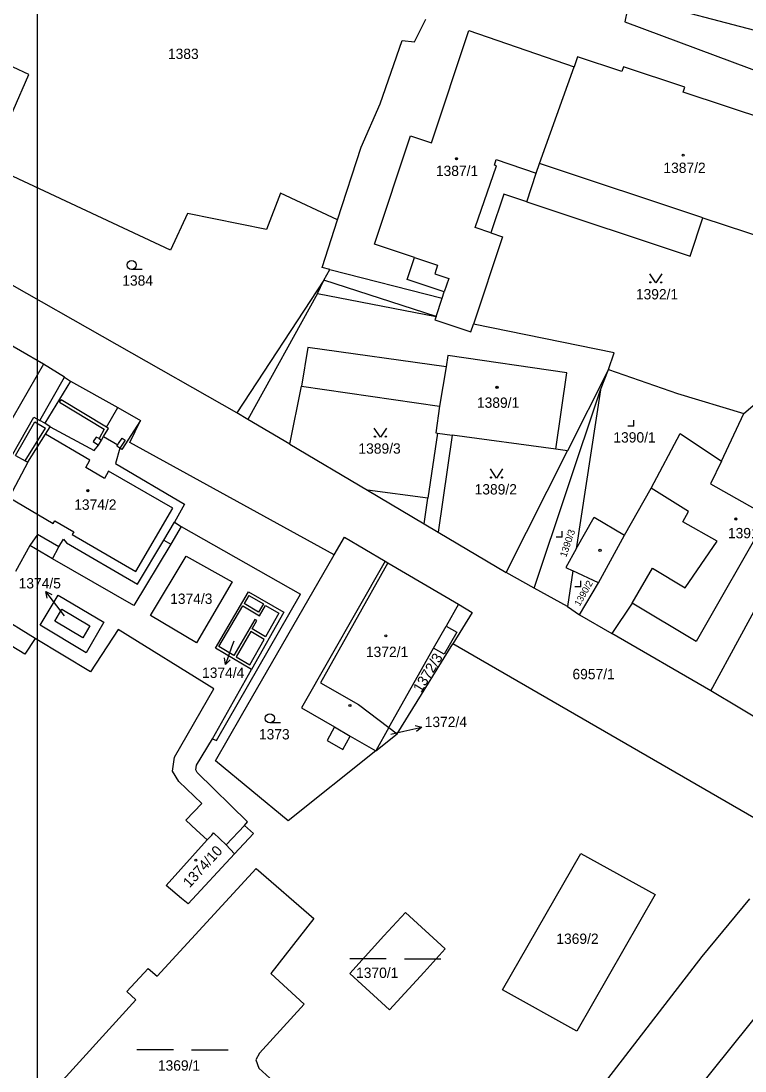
# Model space of a CAD drawing. Extents: x -593183 to -588034, y -1130415 to -1124994.
# Drawn here: x -590317.4 to -590198.3, y -1129520 to -1129347.3 of the extents above; entities that cross this region are included whole.
import ezdxf

# ---------------------------------------------------------------- set-up
doc = ezdxf.new("R2010")
doc.units = 0
for name, color, linetype in [('Vrstva 1', 7, 'Continuous'), ('Vrstva 16', 7, 'Continuous'), ('Vrstva 18', 7, 'Continuous'), ('Vrstva 19', 7, 'Continuous'), ('Vrstva 25', 7, 'Continuous'), ('Vrstva 4', 7, 'Continuous')]:
    doc.layers.add(name, color=color, linetype=linetype)

msp = doc.modelspace()

# ---------------------------------------------------------------- linework, layer by layer
at = {"layer": 'Vrstva 1'}
for p, q in [((-590180.27, -1129353.22), (-590216.59, -1129343.65)), ((-590314.75, -1129344.33), (-590314.75, -1129641.33)), ((-590217.67, -1129345.59), (-590218.07, -1129347.45)), ((-590252.67, -1129350.78), (-590250.78, -1129347.06)), ((-590218.07, -1129347.45), (-590177.61, -1129362.59)), ((-590249.88, -1129367.39), (-590243.72, -1129348.88)), ((-590243.72, -1129348.88), (-590226.39, -1129354.86)), ((-590316.08, -1129356.15), (-590328.58, -1129350.27)), ((-590258.33, -1129360.94), (-590254.68, -1129350.56)), ((-590254.68, -1129350.56), (-590252.67, -1129350.78)), ((-590225.85, -1129353.25), (-590226.39, -1129354.86)), ((-590218.57, -1129355.67), (-590225.85, -1129353.25)), ((-590322.65, -1129371.07), (-590316.08, -1129356.15)), ((-590232.1, -1129370.75), (-590226.39, -1129354.86)), ((-590218.31, -1129354.86), (-590218.57, -1129355.67)), ((-590208.2, -1129358.23), (-590218.31, -1129354.86)), ((-590208.47, -1129359.04), (-590208.2, -1129358.23)), ((-590184.89, -1129366.89), (-590208.47, -1129359.04)), ((-590261.46, -1129368.08), (-590258.33, -1129360.94)), ((-590259.26, -1129384.04), (-590253.34, -1129366.24)), ((-590253.34, -1129366.24), (-590249.88, -1129367.39)), ((-590265.34, -1129380.06), (-590261.46, -1129368.08)), ((-590292.8, -1129385.05), (-590322.65, -1129371.07)), ((-590232.64, -1129372.37), (-590232.1, -1129370.75)), ((-590234.2, -1129377.05), (-590232.64, -1129372.37)), ((-590274.71, -1129375.63), (-590277.01, -1129381.6)), ((-590265.34, -1129380.06), (-590274.71, -1129375.63)), ((-590237.97, -1129375.8), (-590240.09, -1129382.17)), ((-590234.2, -1129377.05), (-590237.97, -1129375.8)), ((-590234.2, -1129377.05), (-590207.34, -1129385.99)), ((-590281.88, -1129411.79), (-590338.76, -1129379.47)), ((-590290.03, -1129379.01), (-590292.8, -1129385.05)), ((-590277.01, -1129381.6), (-590290.03, -1129379.01)), ((-590267.87, -1129387.89), (-590265.34, -1129380.06)), ((-590207.34, -1129385.99), (-590205.24, -1129379.69)), ((-590205.24, -1129379.69), (-590190.83, -1129384.48)), ((-590240.09, -1129382.17), (-590238.18, -1129382.81)), ((-590238.18, -1129382.81), (-590242.96, -1129397.18)), ((-590313.67, -1129403.79), (-590344.89, -1129385.65)), ((-590252.68, -1129386.23), (-590259.26, -1129384.04)), ((-590253.88, -1129389.86), (-590252.68, -1129386.23)), ((-590266.57, -1129388.22), (-590267.87, -1129387.89)), ((-590267.58, -1129389.98), (-590266.57, -1129388.22)), ((-590268.63, -1129392.14), (-590267.58, -1129389.98)), ((-590247.78, -1129391.89), (-590253.88, -1129389.86)), ((-590268.63, -1129392.14), (-590280.06, -1129412.86)), ((-590268.63, -1129392.14), (-590249.12, -1129395.92)), ((-590248.12, -1129392.91), (-590247.78, -1129391.89)), ((-590249.12, -1129395.92), (-590248.12, -1129392.91)), ((-590249.12, -1129395.92), (-590249.31, -1129396.49)), ((-590249.31, -1129396.49), (-590243.39, -1129398.46)), ((-590243.39, -1129398.46), (-590242.96, -1129397.18)), ((-590219.84, -1129401.92), (-590242.96, -1129397.18)), ((-590220.77, -1129404.62), (-590219.84, -1129401.92)), ((-590313.67, -1129403.79), (-590331.76, -1129434.95)), ((-590310.26, -1129405.92), (-590313.67, -1129403.79)), ((-590222.09, -1129407.98), (-590220.77, -1129404.62)), ((-590220.77, -1129404.62), (-590209.43, -1129408.57)), ((-590314.27, -1129413.02), (-590310.26, -1129405.92)), ((-590310.26, -1129405.92), (-590309.24, -1129406.56)), ((-590198.48, -1129411.88), (-590190.94, -1129405.38)), ((-590309.24, -1129406.56), (-590301.48, -1129410.87)), ((-590273.2, -1129416.92), (-590271.27, -1129407.37)), ((-590271.27, -1129407.37), (-590248.55, -1129410.66)), ((-590232.99, -1129440.62), (-590222.09, -1129407.98)), ((-590222.09, -1129407.98), (-590226.07, -1129434.13)), ((-590209.43, -1129408.57), (-590198.48, -1129411.88)), ((-590301.48, -1129410.87), (-590297.75, -1129413.04)), ((-590248.55, -1129410.66), (-590249.18, -1129415.05)), ((-590318.75, -1129418.56), (-590315.3, -1129412.47)), ((-590315.3, -1129412.47), (-590314.27, -1129413.02)), ((-590297.75, -1129413.04), (-590300.81, -1129417.79)), ((-590299.51, -1129416.65), (-590297.75, -1129413.04)), ((-590280.06, -1129412.86), (-590281.88, -1129411.79)), ((-590273.2, -1129416.92), (-590280.06, -1129412.86)), ((-590203.92, -1129457.49), (-590179.07, -1129411.66)), ((-590202.18, -1129419.73), (-590198.48, -1129411.88)), ((-590248.86, -1129415.09), (-590250.46, -1129425.81)), ((-590249.18, -1129415.05), (-590248.86, -1129415.09)), ((-590265.86, -1129435.12), (-590299.51, -1129416.65)), ((-590246.47, -1129415.42), (-590248.77, -1129431.39)), ((-590229.45, -1129417.76), (-590246.47, -1129415.42)), ((-590213.75, -1129424.14), (-590208.96, -1129415.17)), ((-590208.96, -1129415.17), (-590202.18, -1129419.73)), ((-590301.14, -1129417.59), (-590301.83, -1129420.08)), ((-590300.81, -1129417.79), (-590301.14, -1129417.59)), ((-590273.2, -1129416.92), (-590260.38, -1129424.51)), ((-590237.58, -1129438.01), (-590227.52, -1129418.03)), ((-590227.52, -1129418.03), (-590229.45, -1129417.76)), ((-590301.83, -1129420.08), (-590290.48, -1129426.81)), ((-590202.18, -1129419.73), (-590204, -1129423.47)), ((-590204, -1129423.47), (-590194.57, -1129428.77)), ((-590250.46, -1129425.81), (-590260.38, -1129424.51)), ((-590260.38, -1129424.51), (-590251.09, -1129430.01)), ((-590218.11, -1129431.87), (-590213.75, -1129424.14)), ((-590290.48, -1129426.81), (-590292.17, -1129429.76)), ((-590194.57, -1129428.77), (-590206.35, -1129449.36)), ((-590291.04, -1129430.47), (-590292.76, -1129433.38)), ((-590292.17, -1129429.76), (-590291.04, -1129430.47)), ((-590251.09, -1129430.01), (-590248.77, -1129431.39)), ((-590226.07, -1129434.13), (-590223.13, -1129428.95)), ((-590223.13, -1129428.95), (-590218.11, -1129431.87)), ((-590314.66, -1129431.79), (-590315.92, -1129433.61)), ((-590311.15, -1129433.79), (-590314.66, -1129431.79)), ((-590265.86, -1129435.12), (-590264.2, -1129432.24)), ((-590264.2, -1129432.24), (-590257.51, -1129436.15)), ((-590248.77, -1129431.39), (-590237.58, -1129438.01)), ((-590315.92, -1129433.61), (-590318.31, -1129437.84)), ((-590312.2, -1129435.79), (-590311.15, -1129433.79)), ((-590292.76, -1129433.38), (-590298.85, -1129443.48)), ((-590298.85, -1129443.48), (-590312.2, -1129435.79)), ((-590296.07, -1129445.11), (-590290.24, -1129435.33)), ((-590290.24, -1129435.33), (-590282.64, -1129439.58)), ((-590281.12, -1129461.57), (-590265.86, -1129435.12)), ((-590226.07, -1129434.13), (-590227.8, -1129437.18)), ((-590257.51, -1129436.15), (-590271.23, -1129460.28)), ((-590257.51, -1129436.15), (-590257.04, -1129436.43)), ((-590257.04, -1129436.43), (-590245.42, -1129443.22)), ((-590227.8, -1129437.18), (-590226.62, -1129437.74)), ((-590232.99, -1129440.62), (-590237.58, -1129438.01)), ((-590226.62, -1129437.74), (-590227.51, -1129443.61)), ((-590222.42, -1129439.73), (-590226.62, -1129437.74)), ((-590282.64, -1129439.58), (-590288.52, -1129449.62)), ((-590227.51, -1129443.61), (-590232.99, -1129440.62)), ((-590225.55, -1129444.97), (-590222.42, -1129439.73)), ((-590314.25, -1129446.7), (-590311.26, -1129441.75)), ((-590311.26, -1129441.75), (-590303.79, -1129446.2)), ((-590285.41, -1129450.45), (-590279.99, -1129441.18)), ((-590279.99, -1129441.18), (-590274.18, -1129444.57)), ((-590245.42, -1129443.22), (-590247.46, -1129446.83)), ((-590245.42, -1129443.22), (-590243.18, -1129444.59)), ((-590227.51, -1129443.61), (-590225.55, -1129444.97)), ((-590216.89, -1129443.06), (-590220.22, -1129448.06)), ((-590206.35, -1129449.36), (-590216.89, -1129443.06)), ((-590288.52, -1129449.62), (-590296.07, -1129445.11)), ((-590274.18, -1129444.57), (-590279.48, -1129453.97)), ((-590243.18, -1129444.59), (-590246.38, -1129449.78)), ((-590225.55, -1129444.97), (-590220.22, -1129448.06)), ((-590306.66, -1129451.22), (-590314.25, -1129446.7)), ((-590303.79, -1129446.2), (-590306.66, -1129451.22)), ((-590245.72, -1129447.82), (-590247.78, -1129451.47)), ((-590247.46, -1129446.83), (-590245.72, -1129447.82)), ((-590203.92, -1129457.49), (-590220.22, -1129448.06)), ((-590279.48, -1129453.97), (-590285.41, -1129450.45)), ((-590256.87, -1129463.53), (-590249.52, -1129450.49)), ((-590255.5, -1129464.57), (-590246.38, -1129449.78)), ((-590247.78, -1129451.47), (-590249.52, -1129450.49)), ((-590194.13, -1129479.94), (-590246.38, -1129449.78)), ((-590172.52, -1129476.34), (-590203.92, -1129457.49)), ((-590285.4, -1129468.98), (-590281.12, -1129461.57)), ((-590271.23, -1129460.28), (-590265.83, -1129463.42)), ((-590265.83, -1129463.42), (-590267.06, -1129465.64)), ((-590264.48, -1129467.14), (-590263.23, -1129464.94)), ((-590263.23, -1129464.94), (-590259.04, -1129467.38)), ((-590256.87, -1129463.53), (-590259.04, -1129467.38)), ((-590259.04, -1129467.38), (-590255.5, -1129464.57)), ((-590256.87, -1129463.53), (-590255.5, -1129464.57)), ((-590267.06, -1129465.64), (-590264.48, -1129467.14)), ((-590259.04, -1129467.38), (-590273.45, -1129478.84)), ((-590273.45, -1129478.84), (-590285.4, -1129468.98)), ((-590293.54, -1129489.5), (-590286.75, -1129482.01)), ((-590286.75, -1129482.01), (-590286.02, -1129481.2)), ((-590286.02, -1129481.2), (-590285.71, -1129480.86)), ((-590285.71, -1129480.86), (-590283.66, -1129482.82)), ((-590283.66, -1129482.82), (-590282.26, -1129484.28)), ((-590282.26, -1129484.28), (-590289.89, -1129492.52)), ((-590238.19, -1129506.67), (-590225.29, -1129484.21)), ((-590225.29, -1129484.21), (-590213.07, -1129490.98)), ((-590294.99, -1129504.43), (-590278.71, -1129486.7)), ((-590278.71, -1129486.7), (-590269.2, -1129494.91)), ((-590290.98, -1129491.62), (-590293.54, -1129489.5)), ((-590213.07, -1129490.98), (-590225.97, -1129513.44)), ((-590289.89, -1129492.52), (-590290.98, -1129491.62)), ((-590197.55, -1129491.67), (-590205.41, -1129501.19)), ((-590257.69, -1129497.75), (-590254.14, -1129493.95)), ((-590254.14, -1129493.95), (-590247.64, -1129499.89)), ((-590269.2, -1129494.91), (-590276.3, -1129503.95)), ((-590263.31, -1129503.96), (-590257.69, -1129497.75)), ((-590247.64, -1129499.89), (-590251.1, -1129503.75)), ((-590205.41, -1129501.19), (-590230.5, -1129533.7)), ((-590296.48, -1129503.13), (-590299.99, -1129506.94)), ((-590296.48, -1129503.13), (-590294.99, -1129504.43)), ((-590276.3, -1129503.95), (-590270.83, -1129509.01)), ((-590256.78, -1129509.93), (-590263.31, -1129503.96)), ((-590251.1, -1129503.75), (-590256.78, -1129509.93)), ((-590190.74, -1129503.79), (-590217.02, -1129536.49)), ((-590298.5, -1129508.3), (-590313.08, -1129524.28)), ((-590299.99, -1129506.94), (-590298.5, -1129508.3)), ((-590225.97, -1129513.44), (-590238.19, -1129506.67)), ((-590270.83, -1129509.01), (-590278.18, -1129517.08)), ((-590278.18, -1129517.08), (-590278.77, -1129518.14)), ((-590278.77, -1129518.14), (-590278.25, -1129519.52)), ((-590278.25, -1129519.52), (-590271.02, -1129526.09))]:
    msp.add_line(p, q, dxfattribs=at)
at = {"layer": 'Vrstva 16'}
for p, q in [((-590310.21, -1129445.18), (-590311.49, -1129443.52)), ((-590282.41, -1129449.34), (-590282.76, -1129450.33)), ((-590256.54, -1129464.6), (-590254.42, -1129464.13))]:
    msp.add_line(p, q, dxfattribs=at)
at = {"layer": 'Vrstva 25'}
for p, q in [((-590297.45, -1129388.2), (-590299.2, -1129388.2)), ((-590216.58, -1129413.99), (-590216.58, -1129412.99)), ((-590216.58, -1129413.99), (-590217.58, -1129413.99)), ((-590228.38, -1129432.23), (-590229.38, -1129432.23)), ((-590228.38, -1129432.23), (-590228.38, -1129431.23)), ((-590225.3, -1129440.4), (-590226.3, -1129440.4)), ((-590225.3, -1129440.4), (-590225.3, -1129439.4)), ((-590311.49, -1129443.52), (-590313.33, -1129441.15)), ((-590282.76, -1129450.33), (-590283.76, -1129453.16)), ((-590274.71, -1129462.76), (-590276.46, -1129462.76)), ((-590254.42, -1129464.13), (-590251.49, -1129463.48)), ((-590257.32, -1129501.54), (-590263.32, -1129501.54)), ((-590254.32, -1129501.54), (-590248.32, -1129501.54)), ((-590292.32, -1129516.53), (-590298.32, -1129516.53)), ((-590289.32, -1129516.53), (-590283.32, -1129516.53))]:
    msp.add_line(p, q, dxfattribs=at)
for points in [[(-590211.99, -1129388.92), (-590212.99, -1129390.42), (-590213.99, -1129388.92)], [(-590257.28, -1129414.29), (-590258.28, -1129415.79), (-590259.28, -1129414.29)], [(-590238.18, -1129421), (-590239.18, -1129422.5), (-590240.18, -1129421)], [(-590313.11, -1129442.24), (-590313.33, -1129441.15), (-590312.32, -1129441.63)], [(-590282.96, -1129452.38), (-590283.76, -1129453.16), (-590283.9, -1129452.05)], [(-590252.58, -1129463.21), (-590251.49, -1129463.48), (-590252.36, -1129464.18)]]:
    msp.add_lwpolyline(points, dxfattribs=at)
for centre, radius in [((-590245.77, -1129369.99), 0.175), ((-590245.77, -1129369.99), 0.15), ((-590208.47, -1129369.39), 0.175), ((-590208.47, -1129369.39), 0.15), ((-590299.2, -1129387.45), 0.75), ((-590213.89, -1129390.32), 0.1), ((-590212.09, -1129390.32), 0.1), ((-590239.09, -1129407.58), 0.175), ((-590239.09, -1129407.58), 0.15), ((-590259.18, -1129415.69), 0.1), ((-590257.38, -1129415.69), 0.1), ((-590240.08, -1129422.4), 0.1), ((-590238.28, -1129422.4), 0.1), ((-590306.39, -1129424.58), 0.175), ((-590306.39, -1129424.58), 0.15), ((-590199.81, -1129429.22), 0.175), ((-590199.81, -1129429.22), 0.15), ((-590222.15, -1129434.38), 0.175), ((-590257.38, -1129448.43), 0.175), ((-590257.38, -1129448.43), 0.15), ((-590263.29, -1129459.91), 0.175), ((-590276.46, -1129462.01), 0.75), ((-590288.63, -1129485.33), 0.175), ((-590288.63, -1129485.33), 0.15)]:
    msp.add_circle(centre, radius, dxfattribs=at)
at = {"layer": 'Vrstva 4'}
for p, q in [((-590239.53, -1129371.04), (-590239.21, -1129370.11)), ((-590239.21, -1129370.11), (-590232.64, -1129372.37)), ((-590242.68, -1129381.28), (-590239.2, -1129371.15)), ((-590239.2, -1129371.15), (-590239.53, -1129371.04)), ((-590205.24, -1129379.69), (-590232.1, -1129370.75)), ((-590240.09, -1129382.17), (-590242.68, -1129381.28)), ((-590252.68, -1129386.23), (-590248.86, -1129387.5)), ((-590266.57, -1129388.22), (-590248.12, -1129392.91)), ((-590248.86, -1129387.5), (-590249.33, -1129388.9)), ((-590249.33, -1129388.9), (-590247.04, -1129389.67)), ((-590267.58, -1129389.98), (-590281.88, -1129411.79)), ((-590249.12, -1129395.92), (-590267.58, -1129389.98)), ((-590247.04, -1129389.67), (-590247.78, -1129391.89)), ((-590270.23, -1129401.02), (-590271.27, -1129407.37)), ((-590247.46, -1129404.19), (-590270.23, -1129401.02)), ((-590247.2, -1129402.36), (-590247.46, -1129404.19)), ((-590227.6, -1129405.2), (-590247.2, -1129402.36)), ((-590247.46, -1129404.19), (-590248.55, -1129410.66)), ((-590220.77, -1129404.62), (-590227.52, -1129418.03)), ((-590229.45, -1129417.76), (-590227.6, -1129405.2)), ((-590309.24, -1129406.56), (-590313.49, -1129413.46)), ((-590311.05, -1129410.01), (-590310.81, -1129409.62)), ((-590303.33, -1129414.13), (-590310.81, -1129409.62)), ((-590311.05, -1129410.01), (-590303.72, -1129414.48)), ((-590303.33, -1129414.13), (-590301.48, -1129410.87)), ((-590318.29, -1129418.81), (-590315.09, -1129413.26)), ((-590315.09, -1129413.26), (-590313.36, -1129414.27)), ((-590313.49, -1129413.46), (-590314.27, -1129413.02)), ((-590316.71, -1129419.64), (-590313.36, -1129414.27)), ((-590312.57, -1129414.06), (-590313.49, -1129413.46)), ((-590313.36, -1129415.3), (-590312.57, -1129414.06)), ((-590312.57, -1129414.06), (-590305.37, -1129417.94)), ((-590303.72, -1129414.48), (-590304.54, -1129416.02)), ((-590303.66, -1129415.41), (-590303.01, -1129414.33)), ((-590303.01, -1129414.33), (-590303.33, -1129414.13)), ((-590248.86, -1129415.09), (-590246.47, -1129415.42)), ((-590316.26, -1129419.88), (-590313.36, -1129415.3)), ((-590306.07, -1129419.55), (-590313.36, -1129415.3)), ((-590305, -1129415.75), (-590305.52, -1129416.5)), ((-590305.52, -1129416.5), (-590304.67, -1129417.08)), ((-590304.54, -1129416.02), (-590305, -1129415.75)), ((-590304.67, -1129417.08), (-590304.17, -1129416.25)), ((-590304.54, -1129416.02), (-590304.17, -1129416.25)), ((-590304.17, -1129416.25), (-590303.8, -1129415.64)), ((-590303.8, -1129415.64), (-590303.66, -1129415.41)), ((-590303.8, -1129415.64), (-590301.48, -1129417.02)), ((-590301.48, -1129417.02), (-590301.33, -1129416.79)), ((-590301.33, -1129416.79), (-590300.77, -1129415.95)), ((-590300.27, -1129416.29), (-590301.14, -1129417.59)), ((-590300.77, -1129415.95), (-590300.27, -1129416.29)), ((-590305.37, -1129417.94), (-590304.67, -1129417.08)), ((-590301.64, -1129417.25), (-590301.48, -1129417.02)), ((-590301.14, -1129417.59), (-590301.64, -1129417.25)), ((-590316.26, -1129419.88), (-590319.36, -1129425.72)), ((-590318.29, -1129418.81), (-590316.71, -1129419.64)), ((-590316.71, -1129419.64), (-590316.26, -1129419.88)), ((-590306.72, -1129420.77), (-590306.07, -1129419.55)), ((-590303.67, -1129422.56), (-590306.72, -1129420.77)), ((-590302.99, -1129421.38), (-590303.67, -1129422.56)), ((-590292.43, -1129427.45), (-590302.99, -1129421.38)), ((-590207.6, -1129427.97), (-590213.75, -1129424.14)), ((-590319.36, -1129425.72), (-590312.08, -1129429.96)), ((-590251.09, -1129430.01), (-590250.46, -1129425.81)), ((-590298.51, -1129437.87), (-590292.43, -1129427.45)), ((-590208.53, -1129429.67), (-590207.6, -1129427.97)), ((-590312.08, -1129429.96), (-590311.84, -1129429.55)), ((-590311.84, -1129429.55), (-590308.72, -1129431.36)), ((-590293.91, -1129432.73), (-590292.17, -1129429.76)), ((-590291.04, -1129430.47), (-590271.4, -1129441.6)), ((-590202.87, -1129432.85), (-590208.53, -1129429.67)), ((-590308.72, -1129431.36), (-590308.96, -1129431.78)), ((-590308.96, -1129431.78), (-590298.51, -1129437.87)), ((-590222.42, -1129439.73), (-590218.11, -1129431.87)), ((-590312.2, -1129435.79), (-590315.92, -1129433.61)), ((-590311.15, -1129433.79), (-590310.41, -1129432.56)), ((-590310.41, -1129432.56), (-590309.9, -1129433.16)), ((-590309.9, -1129433.16), (-590298.25, -1129439.97)), ((-590298.25, -1129439.97), (-590293.91, -1129432.73)), ((-590293.91, -1129432.73), (-590292.76, -1129433.38)), ((-590208.13, -1129440.57), (-590202.87, -1129432.85)), ((-590257.04, -1129436.43), (-590268.15, -1129456.17)), ((-590216.89, -1129443.06), (-590213.52, -1129437.29)), ((-590213.52, -1129437.29), (-590208.13, -1129440.57)), ((-590285.25, -1129465.68), (-590271.4, -1129441.6)), ((-590279.91, -1129441.79), (-590280.7, -1129443.14)), ((-590279.91, -1129441.79), (-590277.51, -1129443.19)), ((-590315.06, -1129448.86), (-590322.48, -1129444.28)), ((-590311.84, -1129446.03), (-590310.68, -1129444.07)), ((-590310.68, -1129444.07), (-590306.07, -1129446.82)), ((-590284.83, -1129450.21), (-590280.91, -1129443.5)), ((-590280.91, -1129443.5), (-590278.16, -1129445.14)), ((-590278.3, -1129444.55), (-590280.7, -1129443.14)), ((-590277.51, -1129443.19), (-590278.3, -1129444.55)), ((-590278.16, -1129445.14), (-590277.17, -1129443.45)), ((-590277.17, -1129443.45), (-590274.97, -1129444.73)), ((-590307.24, -1129448.77), (-590311.84, -1129446.03)), ((-590278.94, -1129445.75), (-590282.37, -1129451.67)), ((-590279.36, -1129447.27), (-590278.6, -1129445.94)), ((-590278.6, -1129445.94), (-590278.94, -1129445.75)), ((-590274.97, -1129444.73), (-590277.15, -1129448.58)), ((-590316.74, -1129451.48), (-590324.21, -1129446.96)), ((-590306.07, -1129446.82), (-590307.24, -1129448.77)), ((-590301.43, -1129447.42), (-590305.98, -1129454.35)), ((-590285.66, -1129457.16), (-590301.43, -1129447.42)), ((-590279.61, -1129447.72), (-590282, -1129451.89)), ((-590277.41, -1129449.03), (-590279.61, -1129447.72)), ((-590277.15, -1129448.58), (-590279.36, -1129447.27)), ((-590249.52, -1129450.49), (-590247.46, -1129446.83)), ((-590315.06, -1129448.86), (-590316.74, -1129451.48)), ((-590305.98, -1129454.35), (-590315.06, -1129448.86)), ((-590279.76, -1129453.22), (-590277.41, -1129449.03)), ((-590282.37, -1129451.67), (-590284.83, -1129450.21)), ((-590282, -1129451.89), (-590279.76, -1129453.22)), ((-590285.89, -1129465.38), (-590279.48, -1129453.97)), ((-590268.15, -1129456.17), (-590261.9, -1129459.73)), ((-590292.16, -1129468.41), (-590285.66, -1129457.16)), ((-590261.9, -1129459.73), (-590256.87, -1129463.53)), ((-590265.83, -1129463.42), (-590263.23, -1129464.94)), ((-590288.54, -1129469.7), (-590285.89, -1129465.38)), ((-590285.89, -1129465.38), (-590285.25, -1129465.68)), ((-590292.49, -1129470.69), (-590292.16, -1129468.41)), ((-590288.65, -1129470.49), (-590288.54, -1129469.7)), ((-590291.45, -1129472.41), (-590292.49, -1129470.69)), ((-590288.42, -1129470.94), (-590288.65, -1129470.49)), ((-590280.15, -1129479.05), (-590288.42, -1129470.94)), ((-590291.45, -1129472.41), (-590287.65, -1129476.03)), ((-590287.65, -1129476.03), (-590290.27, -1129478.76)), ((-590290.27, -1129478.76), (-590288.54, -1129480.39)), ((-590286.75, -1129482.01), (-590288.54, -1129480.39)), ((-590280.65, -1129479.63), (-590283.66, -1129482.82)), ((-590280.65, -1129479.63), (-590280.15, -1129479.05)), ((-590279.16, -1129480.95), (-590280.65, -1129479.63)), ((-590282.26, -1129484.28), (-590279.16, -1129480.95))]:
    msp.add_line(p, q, dxfattribs=at)

# ---------------------------------------------------------------- texts
at = {"layer": 'Vrstva 16'}
for s, p in [('1374/5', (-590317.78, -1129440.65)), ('1374/4', (-590287.61, -1129455.36)), ('1372/4', (-590250.99, -1129463.45))]:
    msp.add_text(s, height=1.7, dxfattribs=at).set_placement(p)
at = {"layer": 'Vrstva 18'}
for s, height, p in [('1383', 1.7, (-590293.22, -1129353.59)), ('1384', 1.7, (-590300.73, -1129390.86)), ('1392/1', 1.7, (-590216.26, -1129393.12)), ('1389/3', 1.7, (-590261.89, -1129418.49)), ('1389/2', 1.7, (-590242.78, -1129425.2)), ('1374/3', 1.7, (-590292.86, -1129443.19)), ('1374/5', 0.01, (-590310.21, -1129445.18)), ('1374/4', 0.01, (-590282.41, -1129449.34)), ('6957/1', 1.7, (-590226.69, -1129455.58)), ('1373', 1.7, (-590278.26, -1129465.48)), ('1372/4', 0.01, (-590256.54, -1129464.6)), ('1369/2', 1.7, (-590229.34, -1129499.1)), ('1370/1', 1.7, (-590262.28, -1129504.7)), ('1369/1', 1.7, (-590294.88, -1129519.94))]:
    msp.add_text(s, height=height, dxfattribs=at).set_placement(p)
msp.add_text('1372/3', height=1.7, rotation=58.6504, dxfattribs=at).set_placement((-590251.57, -1129457.9))
at = {"layer": 'Vrstva 19'}
for s, p in [('1387/1', (-590249.15, -1129372.83)), ('1387/2', (-590211.73, -1129372.33)), ('1389/1', (-590242.4, -1129410.95)), ('1390/1', (-590219.96, -1129416.66)), ('1374/2', (-590308.64, -1129427.72)), ('1391', (-590201.12, -1129432.4)), ('1372/1', (-590260.66, -1129451.93))]:
    msp.add_text(s, height=1.7, dxfattribs=at).set_placement(p)
for s, height, rotation, p in [('1390/3', 1.14, 71.2319, (-590227.72, -1129435.6)), ('1390/2', 1.1, 60.3888, (-590225.5, -1129443.66)), ('1374/10', 1.7, 47.6897, (-590289.66, -1129489.98))]:
    msp.add_text(s, height=height, rotation=rotation, dxfattribs=at).set_placement(p)

doc.saveas('drawing.dxf')
